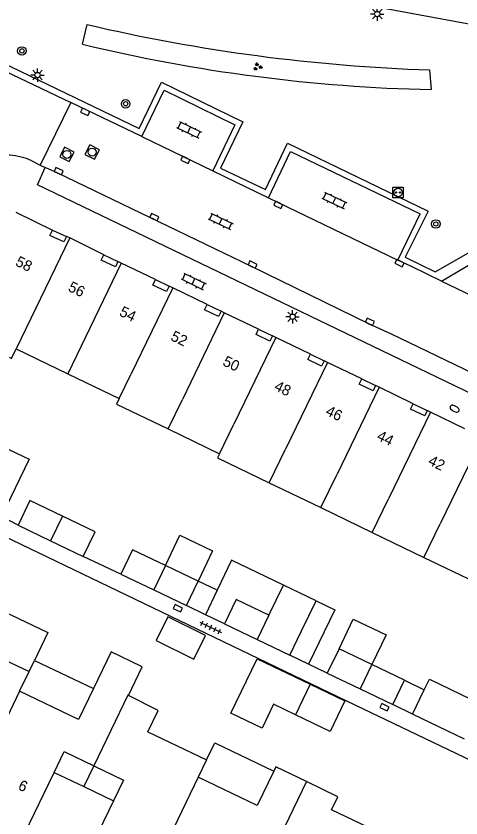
# Model space of a CAD drawing. Extents: x 124000 to 128010, y 398999 to 403000.
# Drawn here: x 126816.6 to 126858.2, y 399293.7 to 399368.7 of the extents above; entities that cross this region are included whole.
import ezdxf

# ---------------------------------------------------------------- set-up
doc = ezdxf.new("R2010")
doc.units = 0
for name, color, linetype in [('gg-afsc-erfafscheiding', 7, 'Continuous'), ('gg-anno-huisnummerreeks BGT', 7, 'Continuous'), ('gg-bbg-bijgebouw', 7, 'Continuous'), ('gg-bbg-gedigitaliseerde bebouwing', 7, 'Continuous'), ('gg-bbg-gedigitaliseerde bijgebouw', 7, 'Continuous'), ('gg-bbg-hoofdgebouw', 7, 'Continuous'), ('gg-bbg-luifel en loopbrug', 7, 'Continuous'), ('gg-bbg-onder overbouw', 7, 'Continuous'), ('gg-bbg-pand overbouw', 7, 'Continuous'), ('gg-bbg-tussenscheiding', 7, 'Continuous'), ('gg-knt-verharding', 7, 'Continuous'), ('gg-knt-verharding nz', 7, 'Continuous'), ('gt-grn-groengrens', 7, 'Continuous'), ('gt-grn-weggrens', 7, 'Continuous'), ('gt-symb-boom', 7, 'Continuous'), ('gt-symb-brandkraan', 7, 'Continuous'), ('gt-symb-groenvak', 7, 'Continuous'), ('gt-symb-klinker verharding', 7, 'Continuous'), ('gt-symb-kolk', 7, 'Continuous'), ('gt-symb-laadpunt elektrisch vervoer', 7, 'Continuous'), ('gt-symb-lichtmast', 7, 'Continuous'), ('gt-symb-rioolschacht', 7, 'Continuous'), ('gt-symb-tegel verharding', 7, 'Continuous')]:
    doc.layers.add(name, color=color, linetype=linetype)

# ---------------------------------------------------------------- blocks, each defined once
blk = doc.blocks.new('gt0-RS')
at = {"layer": 'gt-symb-rioolschacht'}
blk.add_lwpolyline([(-0.5, -0.5), (0.5, -0.5), (0.5, 0.5), (-0.5, 0.5)], close=True, dxfattribs=at)
blk.add_circle((0, 0), 0.375, dxfattribs=at)
blk = doc.blocks.new('gt0-KOLK')
at = {"layer": 'gt-symb-kolk'}
blk.add_lwpolyline([(0, 0), (0.375, 0), (0.375, 0.4), (-0.375, 0.4), (-0.375, 0), (0, 0)], dxfattribs=at)
blk = doc.blocks.new('gt0-LMAST')
at = {"layer": 'gt-symb-lichtmast'}
for p, q in [((-0.182, 0.173), (-0.447, 0.438)), ((-0.005, 0.246), (-0.005, 0.621)), ((0.172, 0.173), (0.437, 0.438)), ((-0.255, -0.004), (-0.63, -0.004)), ((-0.182, -0.181), (-0.447, -0.446)), ((-0.005, -0.254), (-0.005, -0.629)), ((0.437, -0.446), (0.172, -0.181)), ((0.245, -0.004), (0.62, -0.004))]:
    blk.add_line(p, q, dxfattribs=at)
blk.add_circle((-0.005, -0.004), 0.25, dxfattribs=at)
blk = doc.blocks.new('gt0-BOOM')
at = {"layer": 'gt-symb-boom'}
for radius in [0.4, 0.2]:
    blk.add_circle((0, 0), radius, dxfattribs=at)
blk = doc.blocks.new('gt0-KL1')
at = {"layer": 'gt-symb-klinker verharding'}
for p, q in [((-1.15, 0.3), (1.15, 0.3)), ((-1, -0.3), (-1, 0.3)), ((-0.5, 0.3), (-0.5, 0.45)), ((0, -0.3), (0, 0.3)), ((0.5, 0.3), (0.5, 0.45)), ((1, -0.3), (1, 0.3)), ((-1.15, -0.3), (1.15, -0.3)), ((-0.5, -0.45), (-0.5, -0.3)), ((0.5, -0.45), (0.5, -0.3))]:
    blk.add_line(p, q, dxfattribs=at)
blk = doc.blocks.new('gt0-GRVAK')
at = {"layer": 'gt-symb-groenvak'}
for p, q in [((-0.11, 0.189), (-0.228, 0.24)), ((-0.182, 0.153), (0.088, 0.153)), ((-0.091, 0.211), (-0.156, 0.322)), ((-0.047, 0.214), (-0.047, 0.393)), ((-0.004, 0.211), (0.061, 0.322)), ((0.015, 0.189), (0.133, 0.24)), ((0.262, -0.052), (0.197, 0.059)), ((0.305, -0.049), (0.305, 0.13)), ((0.349, -0.052), (0.414, 0.059)), ((-0.245, -0.228), (-0.363, -0.177)), ((-0.318, -0.264), (-0.047, -0.264)), ((-0.226, -0.206), (-0.291, -0.095)), ((-0.183, -0.203), (-0.183, -0.024)), ((-0.139, -0.206), (-0.074, -0.095)), ((-0.12, -0.228), (-0.002, -0.177)), ((0.243, -0.074), (0.125, -0.023)), ((0.17, -0.11), (0.441, -0.11)), ((0.368, -0.074), (0.486, -0.023))]:
    blk.add_line(p, q, dxfattribs=at)
blk = doc.blocks.new('gt0-LEV')
at = {"layer": 'gt-symb-laadpunt elektrisch vervoer'}
blk.add_lwpolyline([(-0.486, 0.501), (0.486, 0.501), (0.486, -0.499), (-0.486, -0.499)], close=True, dxfattribs=at)
for centre, radius in [((0, 0), 0.393), ((-0.186, 0), 0.0566), ((0.186, 0), 0.0566)]:
    blk.add_circle(centre, radius, dxfattribs=at)
blk = doc.blocks.new('gt0-BR')
at = {"layer": 'gt-symb-brandkraan'}
for centre, radius, start, end in [((-0.244, 0), 0.206, 107.56694, 252.43307), ((0.599, -2.664), 3, 106.89205, 107.56694), ((0, -0.691), 0.938, 73.10799, 106.89205), ((-0.599, -2.664), 3, 72.43309, 73.10799), ((0.244, 0), 0.206, 287.56695, 72.43309), ((0.599, 2.664), 3, 252.43307, 253.10797), ((0, 0.691), 0.938, 253.10797, 286.89206), ((-0.599, 2.664), 3, 286.89206, 287.56695)]:
    blk.add_arc(centre, radius, start, end, dxfattribs=at)
blk = doc.blocks.new('gt0-TEG1')
at = {"layer": 'gt-symb-tegel verharding'}
for p, q in [((-1.125, 0), (1.125, 0)), ((-0.9, -0.25), (-0.9, 0.25)), ((-0.45, -0.25), (-0.45, 0.25)), ((0, -0.25), (0, 0.25)), ((0.45, -0.25), (0.45, 0.25)), ((0.9, -0.25), (0.9, 0.25))]:
    blk.add_line(p, q, dxfattribs=at)

msp = doc.modelspace()

# ---------------------------------------------------------------- linework, layer by layer
at = {"layer": 'gg-afsc-erfafscheiding'}
for p, q in [((126816.782, 399321.122), (126815.225, 399321.917)), ((126826.387, 399316.523), (126822.884, 399318.197)), ((126845.688, 399307.286), (126843.939, 399308.119))]:
    msp.add_line(p, q, dxfattribs=at)
msp.add_lwpolyline([(126803.035, 399326.072), (126847.492, 399304.707), (126895.063, 399281.931)], dxfattribs=at)
at = {"layer": 'gg-bbg-bijgebouw'}
for p, q in [((126816.782, 399321.122), (126819.827, 399319.662)), ((126819.827, 399319.662), (126822.884, 399318.197)), ((126833.612, 399315.892), (126830.552, 399317.35)), ((126826.387, 399316.523), (126829.46, 399315.059)), ((126832.52, 399313.6), (126833.612, 399315.892)), ((126829.46, 399315.059), (126832.52, 399313.6)), ((126837.171, 399314.17), (126836.076, 399311.896)), ((126836.076, 399311.896), (126839.135, 399310.423)), ((126842.19, 399308.952), (126843.285, 399311.226)), ((126839.135, 399310.423), (126842.19, 399308.952)), ((126846.784, 399309.565), (126845.688, 399307.286)), ((126849.853, 399308.088), (126846.784, 399309.565)), ((126852.907, 399306.617), (126849.853, 399308.088)), ((126845.688, 399307.286), (126848.755, 399305.81)), ((126851.81, 399304.339), (126852.907, 399306.617)), ((126848.755, 399305.81), (126851.81, 399304.339)), ((126853.658, 399303.453), (126854.753, 399305.728)), ((126858.514, 399301.126), (126853.658, 399303.453))]:
    msp.add_line(p, q, dxfattribs=at)
for points in [[(126815.933, 399328.202), (126817.818, 399327.293), (126815.225, 399321.917)], [(126820.924, 399321.951), (126817.88, 399323.411), (126816.782, 399321.122)], [(126822.884, 399318.197), (126823.981, 399320.485), (126820.924, 399321.951)], [(126830.552, 399317.35), (126827.479, 399318.814), (126826.387, 399316.523)], [(126854.753, 399305.728), (126855.228, 399306.714), (126860.078, 399304.389)]]:
    msp.add_lwpolyline(points, dxfattribs=at)
at = {"layer": 'gg-bbg-gedigitaliseerde bebouwing'}
for p, q in [((126816.6, 399337.6), (126821.428, 399335.27)), ((126821.428, 399335.27), (126826.237, 399332.949)), ((126840.251, 399325.087), (126845.087, 399322.753)), ((126845.087, 399322.753), (126849.897, 399320.432)), ((126849.897, 399320.432), (126854.724, 399318.102)), ((126813.706, 399309.393), (126817.81, 399307.425)), ((126825.479, 399309.289), (126823.821, 399305.838)), ((126816.931, 399305.586), (126817.81, 399307.425)), ((126828.915, 399301.802), (126834.4, 399299.168)), ((126834.4, 399299.168), (126833.634, 399297.573))]:
    msp.add_line(p, q, dxfattribs=at)
for points in [[(126815.938, 399336.821), (126816.169, 399336.709), (126816.6, 399337.6)], [(126826.237, 399332.949), (126825.991, 399332.441), (126830.809, 399330.116)], [(126830.809, 399330.116), (126830.808, 399330.114), (126835.617, 399327.794)], [(126835.617, 399327.794), (126835.433, 399327.412), (126840.251, 399325.087)], [(126854.724, 399318.102), (126859.54, 399315.778), (126861.059, 399318.92)], [(126823.821, 399305.838), (126822.432, 399302.947), (126816.931, 399305.586)]]:
    msp.add_lwpolyline(points, dxfattribs=at)
at = {"layer": 'gg-bbg-gedigitaliseerde bijgebouw'}
for p, q in [((126840.231, 399312.697), (126841.585, 399315.51)), ((126844.639, 399314.039), (126841.585, 399315.51)), ((126840.231, 399312.697), (126837.171, 399314.17)), ((126843.285, 399311.226), (126844.639, 399314.039)), ((126844.079, 399306.256), (126842.705, 399303.395))]:
    msp.add_line(p, q, dxfattribs=at)
for points in [[(126830.775, 399312.541), (126829.69, 399310.338), (126833.229, 399308.596), (126834.314, 399310.799), (126830.775, 399312.541)], [(126836.67, 399303.54), (126839.119, 399308.638), (126844.079, 399306.256)], [(126842.705, 399303.395), (126840.666, 399304.375), (126839.591, 399302.137), (126836.67, 399303.54)]]:
    msp.add_lwpolyline(points, dxfattribs=at)
at = {"layer": 'gg-bbg-hoofdgebouw'}
for p, q in [((126816.591, 399350.371), (126820.01, 399348.695)), ((126821.611, 399347.96), (126821.309, 399348.109)), ((126824.808, 399346.38), (126821.611, 399347.96)), ((126826.435, 399345.622), (126826.123, 399345.774)), ((126829.632, 399344.067), (126826.435, 399345.622)), ((126831.245, 399343.303), (126830.913, 399343.463)), ((126834.46, 399341.758), (126831.245, 399343.303)), ((126836.063, 399340.977), (126835.763, 399341.121)), ((126839.268, 399339.437), (126836.063, 399340.977)), ((126840.875, 399338.661), (126840.575, 399338.806)), ((126844.119, 399337.1), (126840.875, 399338.661)), ((126845.693, 399336.336), (126845.398, 399336.479)), ((126848.909, 399334.784), (126845.693, 399336.336)), ((126850.528, 399334.001), (126850.204, 399334.159)), ((126853.707, 399332.452), (126850.528, 399334.001)), ((126855.337, 399331.68), (126855.037, 399331.827)), ((126858.539, 399330.113), (126855.337, 399331.68)), ((126828.325, 399307.899), (126825.479, 399309.289))]:
    msp.add_line(p, q, dxfattribs=at)
for points in [[(126827.099, 399305.18), (126828.37, 399307.877), (126828.325, 399307.899)], [(126828.915, 399301.802), (126829.879, 399303.808), (126827.099, 399305.18)], [(126820.16, 399298.012), (126821.092, 399299.95), (126823.864, 399298.61)], [(126823.864, 399298.61), (126826.628, 399297.273), (126825.698, 399295.349)], [(126840.677, 399298.115), (126839.146, 399294.913), (126833.634, 399297.573)], [(126843.736, 399297.144), (126840.872, 399298.523), (126840.677, 399298.115)], [(126812.063, 399295.481), (126813.918, 399294.591), (126813.654, 399294.041), (126817.389, 399292.251), (126820.16, 399298.012)], [(126850.332, 399289.517), (126851.488, 399291.919), (126846.081, 399294.5), (126846.672, 399295.731), (126843.736, 399297.144)], [(126825.698, 399295.349), (126822.893, 399289.542), (126826.642, 399287.778), (126826.908, 399288.327), (126828.757, 399287.431)]]:
    msp.add_lwpolyline(points, dxfattribs=at)
at = {"layer": 'gg-bbg-luifel en loopbrug'}
for p, q in [((126835.392, 399315.031), (126833.612, 399315.892)), ((126835.392, 399315.031), (126834.298, 399312.748)), ((126834.298, 399312.748), (126832.52, 399313.6)), ((126836.076, 399311.896), (126834.298, 399312.748)), ((126843.939, 399308.119), (126842.19, 399308.952)), ((126817.81, 399307.425), (126818.316, 399308.479)), ((126818.316, 399308.479), (126823.821, 399305.838)), ((126852.907, 399306.617), (126854.753, 399305.728)), ((126853.658, 399303.453), (126851.81, 399304.339)), ((126823.864, 399298.61), (126822.929, 399296.681)), ((126820.16, 399298.012), (126822.929, 399296.681)), ((126822.929, 399296.681), (126825.698, 399295.349))]:
    msp.add_line(p, q, dxfattribs=at)
for points in [[(126830.552, 399317.35), (126831.895, 399320.169), (126834.955, 399318.711), (126833.612, 399315.892)], [(126841.585, 399315.51), (126836.744, 399317.84), (126835.392, 399315.031)], [(126844.639, 399314.039), (126846.398, 399313.192), (126843.939, 399308.119)], [(126815.458, 399313.041), (126819.561, 399311.07), (126818.316, 399308.479)], [(126846.784, 399309.565), (126848.117, 399312.335), (126851.186, 399310.858), (126849.853, 399308.088)], [(126844.079, 399306.256), (126847.334, 399304.692), (126845.96, 399301.832), (126842.705, 399303.395)], [(126834.4, 399299.168), (126835.166, 399300.762), (126840.677, 399298.115)]]:
    msp.add_lwpolyline(points, dxfattribs=at)
at = {"layer": 'gg-bbg-onder overbouw'}
for points in [[(126821.309, 399348.109), (126821.065, 399347.616), (126819.768, 399348.201), (126820.01, 399348.695)], [(126826.123, 399345.774), (126825.878, 399345.27), (126824.56, 399345.878), (126824.808, 399346.38)], [(126830.913, 399343.463), (126830.67, 399342.958), (126829.387, 399343.563), (126829.632, 399344.067)], [(126835.763, 399341.121), (126835.52, 399340.616), (126834.217, 399341.253), (126834.46, 399341.758)], [(126840.575, 399338.806), (126840.332, 399338.301), (126839.025, 399338.932), (126839.268, 399339.437)], [(126845.398, 399336.479), (126845.159, 399335.984), (126843.88, 399336.604), (126844.119, 399337.1)], [(126850.204, 399334.159), (126849.963, 399333.665), (126848.67, 399334.289), (126848.909, 399334.784)], [(126855.037, 399331.827), (126854.791, 399331.324), (126853.462, 399331.949), (126853.707, 399332.452)]]:
    msp.add_lwpolyline(points, dxfattribs=at)
at = {"layer": 'gg-bbg-pand overbouw'}
for p, q in [((126820.01, 399348.695), (126821.309, 399348.109)), ((126824.808, 399346.38), (126826.123, 399345.774)), ((126829.632, 399344.067), (126830.913, 399343.463)), ((126834.46, 399341.758), (126835.763, 399341.121)), ((126839.268, 399339.437), (126840.575, 399338.806)), ((126844.119, 399337.1), (126845.398, 399336.479)), ((126848.909, 399334.784), (126850.204, 399334.159)), ((126853.707, 399332.452), (126855.037, 399331.827))]:
    msp.add_line(p, q, dxfattribs=at)
at = {"layer": 'gg-bbg-tussenscheiding'}
for p, q in [((126821.611, 399347.96), (126816.6, 399337.6)), ((126826.435, 399345.622), (126821.428, 399335.27)), ((126831.245, 399343.303), (126827.323, 399335.201)), ((126836.063, 399340.977), (126832.141, 399332.876)), ((126840.875, 399338.661), (126836.95, 399330.555)), ((126845.693, 399336.336), (126841.768, 399328.23)), ((126826.237, 399332.949), (126827.323, 399335.201)), ((126850.528, 399334.001), (126846.604, 399325.896)), ((126830.809, 399330.116), (126832.141, 399332.876)), ((126855.337, 399331.68), (126851.414, 399323.575)), ((126835.617, 399327.794), (126836.95, 399330.555)), ((126860.166, 399329.354), (126856.241, 399321.245)), ((126840.251, 399325.087), (126841.768, 399328.23)), ((126845.087, 399322.753), (126846.604, 399325.896)), ((126849.897, 399320.432), (126851.414, 399323.575)), ((126820.924, 399321.951), (126819.827, 399319.662)), ((126854.724, 399318.102), (126856.241, 399321.245)), ((126830.552, 399317.35), (126829.46, 399315.059)), ((126840.231, 399312.697), (126839.135, 399310.423)), ((126849.853, 399308.088), (126848.755, 399305.81)), ((126816.931, 399305.586), (126812.063, 399295.481)), ((126833.634, 399297.573), (126828.757, 399287.431)), ((126843.736, 399297.144), (126840.551, 399290.553))]:
    msp.add_line(p, q, dxfattribs=at)
msp.add_lwpolyline([(126827.099, 399305.18), (126827.034, 399305.212), (126823.864, 399298.61)], dxfattribs=at)
at = {"layer": 'gg-knt-verharding'}
for p, q in [((126862.797, 399367.223), (126846.411, 399370.27)), ((126814.26, 399364.188), (126821.715, 399360.613)), ((126821.715, 399360.613), (126818.866, 399354.758)), ((126828.342, 399357.432), (126821.715, 399360.613)), ((126818.061, 399355.184), (126818.866, 399354.758)), ((126818.866, 399354.758), (126819.321, 399354.54)), ((126834.989, 399354.235), (126840.19, 399351.722)), ((126852.269, 399345.899), (126854.372, 399350.209)), ((126856.375, 399343.928), (126859.41, 399345.721))]:
    msp.add_line(p, q, dxfattribs=at)
for points in [[(126813.286, 399369.399), (126815.293, 399364.351), (126828.108, 399358.179)], [(126828.108, 399358.179), (126830.196, 399362.534), (126837.807, 399358.828), (126835.7, 399354.499), (126839.921, 399352.483), (126841.967, 399356.836), (126855.102, 399350.475)], [(126828.342, 399357.432), (126830.443, 399361.765), (126837.054, 399358.552), (126834.989, 399354.235)], [(126840.19, 399351.722), (126842.251, 399356.058), (126854.372, 399350.209)], [(126877.939, 399326.331), (126877.151, 399324.719), (126818.6, 399352.933), (126819.321, 399354.54)], [(126855.102, 399350.475), (126852.981, 399346.176), (126855.78, 399344.812), (126858.898, 399346.588)], [(126856.375, 399343.928), (126853.572, 399345.304), (126852.269, 399345.899)]]:
    msp.add_lwpolyline(points, dxfattribs=at)
msp.add_arc((126815.638, 399349.773), 5.928, 65.8784, 145.37291, dxfattribs=at)
at = {"layer": 'gg-knt-verharding nz'}
for p, q in [((126828.342, 399357.432), (126834.989, 399354.235)), ((126840.19, 399351.722), (126852.269, 399345.899))]:
    msp.add_line(p, q, dxfattribs=at)
msp.add_lwpolyline([(126877.939, 399326.331), (126851.696, 399338.978), (126849.584, 399339.95), (126838.619, 399345.299), (126820.494, 399354.016), (126819.321, 399354.54)], dxfattribs=at)
at = {"layer": 'gt-grn-groengrens'}
for p, q in [((126822.795, 399366.079), (126823.234, 399367.912)), ((126855.253, 399363.67), (126855.384, 399361.831))]:
    msp.add_line(p, q, dxfattribs=at)
for centre, radius, start, end in [((126860.794, 399528.458), 164.882, 256.83232, 268.07405), ((126858.722, 399514.569), 152.775, 256.39869, 268.74797)]:
    msp.add_arc(centre, radius, start, end, dxfattribs=at)
at = {"layer": 'gt-grn-weggrens'}
msp.add_line((126856.375, 399343.928), (126865.938, 399339.332), dxfattribs=at)

# ---------------------------------------------------------------- block references
at = {"layer": 'gt-symb-boom'}
for p in [(126817.142, 399365.443), (126826.84, 399360.508), (126855.834, 399349.269)]:
    msp.add_blockref('gt0-BOOM', p, dxfattribs=at)
at = {"layer": 'gt-symb-brandkraan', "rotation": -28.436628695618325}
msp.add_blockref('gt0-BR', (126857.583, 399332.002), dxfattribs=at)
at = {"layer": 'gt-symb-groenvak'}
msp.add_blockref('gt0-GRVAK', (126839.163, 399363.961), dxfattribs=at)
at = {"layer": 'gt-symb-klinker verharding'}
for p, rotation in [((126832.769, 399358.066), -25.667875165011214), ((126846.344, 399351.461), -25.591424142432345), ((126835.72, 399349.525), -25.77110594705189), ((126833.189, 399343.898), -25.77110594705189)]:
    msp.add_blockref('gt0-KL1', p, dxfattribs=dict(at, rotation=rotation))
at = {"layer": 'gt-symb-kolk'}
for p, rotation in [((126823.144, 399359.928), 154.22889405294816), ((126832.504, 399355.44), 154.40857585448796), ((126820.494, 399354.016), -24.078837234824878), ((126841.193, 399351.237), 154.20397350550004), ((126829.438, 399349.736), -25.41160072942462), ((126838.619, 399345.299), -25.591424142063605), ((126852.528, 399345.785), 152.28149837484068), ((126849.584, 399339.95), -25.719512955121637), ((126831.628, 399313.173), -26.949580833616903), ((126850.944, 399303.916), -26.027198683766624)]:
    msp.add_blockref('gt0-KOLK', p, dxfattribs=dict(at, rotation=rotation))
at = {"layer": 'gt-symb-laadpunt elektrisch vervoer'}
msp.add_blockref('gt0-LEV', (126852.3, 399352.212), dxfattribs=at)
at = {"layer": 'gt-symb-lichtmast'}
for p in [(126850.365, 399368.9), (126818.605, 399363.196), (126842.45, 399340.601)]:
    msp.add_blockref('gt0-LMAST', p, dxfattribs=at)
at = {"layer": 'gt-symb-rioolschacht'}
for p, rotation in [((126823.71, 399355.995), 62.94831778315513), ((126821.349, 399355.769), 63.588625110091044)]:
    msp.add_blockref('gt0-RS', p, dxfattribs=dict(at, rotation=rotation))
at = {"layer": 'gt-symb-tegel verharding', "rotation": -25.79602649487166}
msp.add_blockref('gt0-TEG1', (126834.798, 399311.567), dxfattribs=at)

# ---------------------------------------------------------------- texts
at = {"layer": 'gg-anno-huisnummerreeks BGT'}
for s, rotation, p in [('58', 333.9, (126816.457, 399345.425)), ('56', 333.7, (126821.379, 399343.055)), ('54', 334.1, (126826.17, 399340.745)), ('52', 334.3, (126830.963, 399338.446)), ('50', 334.3, (126835.836, 399336.094)), ('48', 334.3, (126840.647, 399333.777)), ('46', 334.2, (126845.451, 399331.457)), ('44', 334, (126850.236, 399329.139)), ('42', 333.9, (126855.032, 399326.82)), ('6', 334.4, (126816.707, 399296.459))]:
    msp.add_text(s, height=1, rotation=rotation, dxfattribs=at).set_placement(p)

doc.saveas('drawing.dxf')
